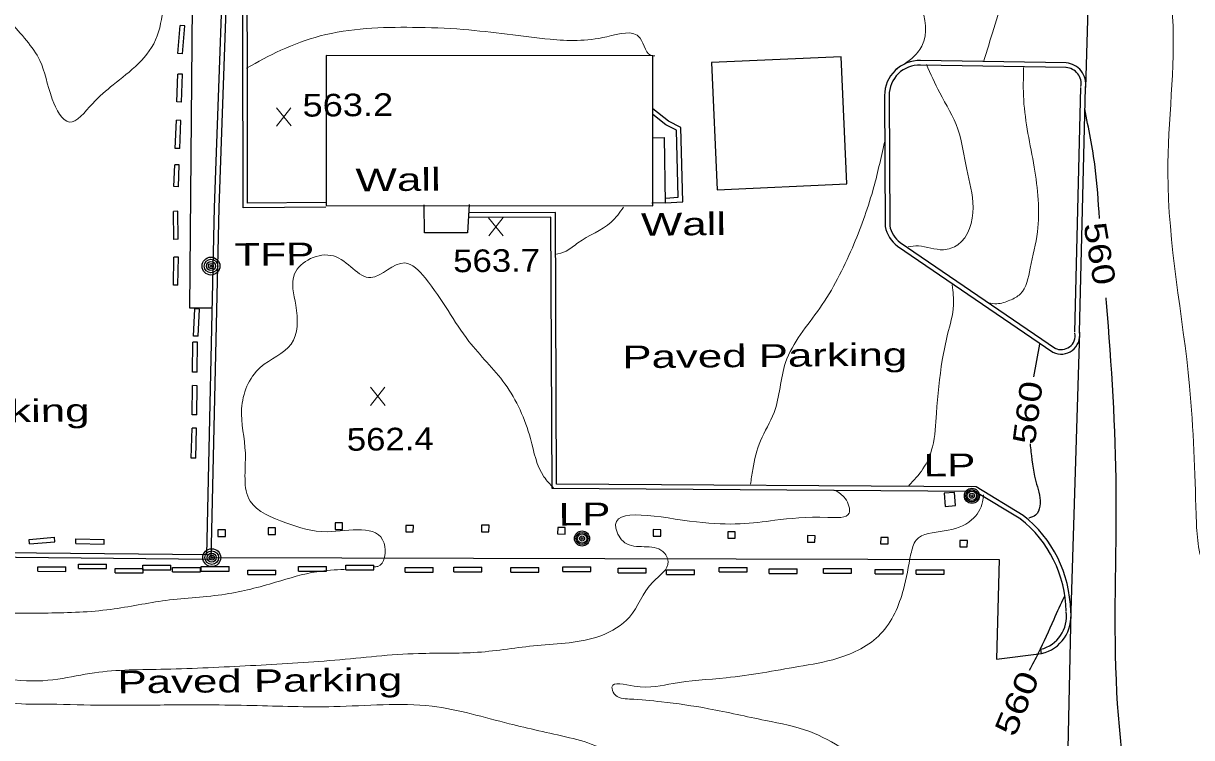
# Model space of a CAD drawing. Extents: x 2361708 to 2370558, y 6977955 to 6991887.
# Drawn here: x 2365992.9 to 2366241.2, y 6985665.3 to 6985817.1 of the extents above; entities that cross this region are included whole.
import ezdxf
from ezdxf.enums import TextEntityAlignment as Align

# ---------------------------------------------------------------- set-up
doc = ezdxf.new("R2010")
doc.units = 0
doc.header["$LTSCALE"] = 1.9
for name, color, linetype, lineweight in [('11', 7, 'Continuous', 25), ('18', 7, 'Continuous', 25), ('2', 7, 'Continuous', 25), ('20', 7, 'Continuous', 25), ('23', 7, 'Continuous', 25), ('31', 7, 'Continuous', 13), ('35', 7, 'Continuous', 13)]:
    doc.layers.add(name, color=color, linetype=linetype, lineweight=lineweight)

msp = doc.modelspace()

# ---------------------------------------------------------------- linework, layer by layer
at = {"layer": '11'}
for points in [[(2366057.209, 6985778.431), (2366126.634, 6985778.332), (2366126.681, 6985810.204), (2366057.256, 6985810.304)], [(2366140.352, 6985781.743), (2366167.921, 6985782.976), (2366166.714, 6985810.016), (2366139.144, 6985808.783)]]:
    msp.add_lwpolyline(points, close=True, dxfattribs=at)
at = {"layer": '18'}
for points in [[(2366126.536, 6985792.782), (2366129.046, 6985792.826), (2366129.278, 6985778.967), (2366126.458, 6985778.92)], [(2366087.629, 6985778.581), (2366087.306, 6985772.598), (2366078.136, 6985772.6), (2366078.099, 6985778.52)]]:
    msp.add_lwpolyline(points, dxfattribs=at)
at = {"layer": '2'}
for p, q in [((2366220.035, 6985849.005), (2366218.598, 6985803.489)), ((2366025.72, 6985810.703), (2366026.214, 6985816.648)), ((2366027.175, 6985816.567), (2366026.214, 6985816.648)), ((2366026.681, 6985810.622), (2366027.175, 6985816.567)), ((2366026.681, 6985810.622), (2366025.72, 6985810.703)), ((2366214.529, 6985808.69), (2366183.562, 6985809.216)), ((2366025.518, 6985800.421), (2366025.732, 6985806.333)), ((2366026.693, 6985806.302), (2366025.732, 6985806.333)), ((2366026.479, 6985800.39), (2366026.693, 6985806.302)), ((2366214.508, 6985807.73), (2366183.541, 6985808.255)), ((2366175.913, 6985801.762), (2366176.058, 6985773.923)), ((2366176.873, 6985801.771), (2366177.018, 6985773.932)), ((2366216.363, 6985751.465), (2366217.638, 6985803.51)), ((2366217.324, 6985751.444), (2366218.598, 6985803.489)), ((2366026.479, 6985800.39), (2366025.518, 6985800.421)), ((2366025.153, 6985790.527), (2366025.406, 6985796.51)), ((2366026.366, 6985796.469), (2366025.406, 6985796.51)), ((2366026.113, 6985790.486), (2366026.366, 6985796.469)), ((2366026.113, 6985790.486), (2366025.153, 6985790.527)), ((2366024.88, 6985782.404), (2366025.046, 6985787.065)), ((2366026.006, 6985787.035), (2366025.046, 6985787.065)), ((2366025.84, 6985782.373), (2366026.006, 6985787.035)), ((2366025.84, 6985782.373), (2366024.88, 6985782.404)), ((2366025.74, 6985777.162), (2366024.78, 6985777.153)), ((2366024.846, 6985771.203), (2366024.78, 6985777.153)), ((2366025.806, 6985771.212), (2366025.74, 6985777.162)), ((2366025.806, 6985771.212), (2366024.846, 6985771.203)), ((2366178.678, 6985769.747), (2366211.704, 6985747.2)), ((2366179.22, 6985770.543), (2366212.246, 6985747.996)), ((2366024.759, 6985761.492), (2366024.862, 6985767.433)), ((2366025.823, 6985767.412), (2366024.862, 6985767.433)), ((2366025.719, 6985761.471), (2366025.823, 6985767.412)), ((2366025.719, 6985761.471), (2366024.759, 6985761.492)), ((2366029.042, 6985750.642), (2366029.357, 6985756.445)), ((2366030.318, 6985756.394), (2366029.357, 6985756.445)), ((2366030.003, 6985750.591), (2366030.318, 6985756.394)), ((2366028.835, 6985742.98), (2366028.914, 6985749.351)), ((2366029.875, 6985749.34), (2366028.914, 6985749.351)), ((2366030.003, 6985750.591), (2366029.042, 6985750.642)), ((2366029.796, 6985742.969), (2366029.875, 6985749.34)), ((2366217.324, 6985751.444), (2366215.468, 6985692.174)), ((2366029.796, 6985742.969), (2366028.835, 6985742.98)), ((2366028.792, 6985733.899), (2366028.843, 6985740.1)), ((2366029.803, 6985740.089), (2366028.843, 6985740.1)), ((2366029.752, 6985733.888), (2366029.803, 6985740.089)), ((2366029.752, 6985733.888), (2366028.792, 6985733.899)), ((2366028.579, 6985724.696), (2366028.728, 6985731.098)), ((2366029.689, 6985731.077), (2366028.728, 6985731.098)), ((2366029.539, 6985724.675), (2366029.689, 6985731.077)), ((2366029.539, 6985724.675), (2366028.579, 6985724.696)), ((2365994.082, 6985707.427), (2365999.488, 6985707.879)), ((2365994.161, 6985706.468), (2365994.082, 6985707.427)), ((2365994.161, 6985706.468), (2365999.567, 6985706.919)), ((2365999.567, 6985706.919), (2365999.488, 6985707.879)), ((2366004.011, 6985706.551), (2366004.032, 6985707.512)), ((2366004.032, 6985707.512), (2366010.083, 6985707.399)), ((2366010.062, 6985706.439), (2366010.083, 6985707.399)), ((2366004.011, 6985706.551), (2366010.062, 6985706.439)), ((2366004.572, 6985701.217), (2366004.573, 6985702.177)), ((2366004.573, 6985702.177), (2366010.523, 6985702.173)), ((2366010.522, 6985701.213), (2366010.523, 6985702.173)), ((2366018.304, 6985700.978), (2366018.306, 6985701.938)), ((2366018.306, 6985701.938), (2366024.256, 6985701.934)), ((2366024.255, 6985700.974), (2366024.256, 6985701.934)), ((2366061.387, 6985700.958), (2366061.388, 6985701.918)), ((2366061.388, 6985701.918), (2366067.338, 6985701.914)), ((2366067.337, 6985700.954), (2366067.338, 6985701.914)), ((2365995.927, 6985700.635), (2365995.928, 6985701.594)), ((2365995.927, 6985700.635), (2366001.877, 6985700.631)), ((2365995.928, 6985701.594), (2366001.878, 6985701.591)), ((2366001.877, 6985700.631), (2366001.878, 6985701.591)), ((2366004.572, 6985701.217), (2366010.522, 6985701.213)), ((2366012.381, 6985700.291), (2366012.382, 6985701.251)), ((2366012.381, 6985700.291), (2366018.331, 6985700.288)), ((2366012.382, 6985701.251), (2366018.332, 6985701.248)), ((2366018.304, 6985700.978), (2366024.255, 6985700.974)), ((2366018.331, 6985700.288), (2366018.332, 6985701.248)), ((2366024.569, 6985700.517), (2366024.57, 6985701.477)), ((2366024.569, 6985700.517), (2366030.52, 6985700.513)), ((2366024.57, 6985701.477), (2366030.52, 6985701.474)), ((2366030.52, 6985700.513), (2366030.52, 6985701.474)), ((2366030.658, 6985700.685), (2366030.659, 6985701.645)), ((2366030.658, 6985700.685), (2366036.608, 6985700.682)), ((2366030.659, 6985701.645), (2366036.609, 6985701.642)), ((2366036.608, 6985700.682), (2366036.609, 6985701.642)), ((2366040.606, 6985699.929), (2366040.607, 6985700.89)), ((2366040.606, 6985699.929), (2366046.556, 6985699.926)), ((2366040.607, 6985700.89), (2366046.557, 6985700.886)), ((2366046.556, 6985699.926), (2366046.557, 6985700.886)), ((2366051.329, 6985700.702), (2366051.33, 6985701.662)), ((2366051.329, 6985700.702), (2366057.279, 6985700.698)), ((2366051.33, 6985701.662), (2366057.28, 6985701.658)), ((2366057.279, 6985700.698), (2366057.28, 6985701.658)), ((2366061.387, 6985700.958), (2366067.337, 6985700.954)), ((2366074.012, 6985700.457), (2366074.013, 6985701.418)), ((2366074.012, 6985700.457), (2366079.963, 6985700.454)), ((2366074.013, 6985701.418), (2366079.963, 6985701.414)), ((2366079.963, 6985700.454), (2366079.963, 6985701.414)), ((2366084.382, 6985700.536), (2366084.383, 6985701.496)), ((2366084.382, 6985700.536), (2366090.332, 6985700.533)), ((2366084.383, 6985701.496), (2366090.333, 6985701.493)), ((2366090.332, 6985700.533), (2366090.333, 6985701.493)), ((2366096.493, 6985700.481), (2366096.494, 6985701.442)), ((2366096.493, 6985700.481), (2366102.443, 6985700.478)), ((2366096.494, 6985701.442), (2366102.444, 6985701.438)), ((2366102.443, 6985700.478), (2366102.444, 6985701.438)), ((2366107.523, 6985701.557), (2366113.474, 6985701.553)), ((2366107.523, 6985700.597), (2366107.523, 6985701.557)), ((2366107.523, 6985700.597), (2366113.473, 6985700.594)), ((2366113.473, 6985700.594), (2366113.474, 6985701.553)), ((2366119.286, 6985700.338), (2366119.287, 6985701.299)), ((2366119.286, 6985700.338), (2366125.236, 6985700.335)), ((2366119.287, 6985701.299), (2366125.237, 6985701.295)), ((2366125.236, 6985700.335), (2366125.237, 6985701.295)), ((2366129.54, 6985699.966), (2366129.541, 6985700.926)), ((2366129.54, 6985699.966), (2366135.49, 6985699.963)), ((2366129.541, 6985700.926), (2366135.491, 6985700.923)), ((2366135.49, 6985699.963), (2366135.491, 6985700.923)), ((2366140.785, 6985700.493), (2366140.786, 6985701.453)), ((2366140.785, 6985700.493), (2366146.735, 6985700.49)), ((2366140.786, 6985701.453), (2366146.736, 6985701.45)), ((2366146.735, 6985700.49), (2366146.736, 6985701.45)), ((2366151.399, 6985701.144), (2366157.35, 6985701.141)), ((2366151.399, 6985700.184), (2366151.399, 6985701.144)), ((2366151.399, 6985700.184), (2366157.349, 6985700.181)), ((2366157.349, 6985700.181), (2366157.35, 6985701.141)), ((2366162.949, 6985700.244), (2366162.95, 6985701.204)), ((2366162.949, 6985700.244), (2366168.899, 6985700.241)), ((2366162.95, 6985701.204), (2366168.9, 6985701.201)), ((2366168.899, 6985700.241), (2366168.9, 6985701.201)), ((2366173.911, 6985701.039), (2366179.862, 6985701.035)), ((2366173.911, 6985700.078), (2366173.911, 6985701.039)), ((2366173.911, 6985700.078), (2366179.861, 6985700.075)), ((2366179.861, 6985700.075), (2366179.862, 6985701.035)), ((2366182.642, 6985700.001), (2366182.643, 6985700.962)), ((2366182.642, 6985700.001), (2366188.592, 6985699.998)), ((2366182.643, 6985700.962), (2366188.593, 6985700.958)), ((2366188.592, 6985699.998), (2366188.593, 6985700.958)), ((2366215.468, 6985692.174), (2366214.546, 6985649.323)), ((2366209.075, 6985684.072), (2366209.214, 6985683.124))]:
    msp.add_line(p, q, dxfattribs=at)
for points in [[(2366032.816, 6985756.598), (2366028.266, 6985756.595), (2366029.253, 6985869.31)], [(2366037.005, 6985850.253), (2366034.403, 6985777.935), (2366032.725, 6985703.175), (2365922.318, 6985704.284), (2365926.209, 6985860.769)], [(2366036.044, 6985850.284), (2366033.443, 6985777.965), (2366031.785, 6985704.146), (2365923.299, 6985705.233), (2365927.17, 6985860.748)], [(2366057.183, 6985778.051), (2366039.594, 6985777.914), (2366039.489, 6985851.846)], [(2366057.174, 6985779.011), (2366040.554, 6985778.883), (2366040.45, 6985851.845)], [(2366129.278, 6985778.967), (2366133.006, 6985779.153), (2366132.645, 6985794.99), (2366129.982, 6985796.345), (2366126.647, 6985798.963)], [(2366129.358, 6985779.978), (2366132.026, 6985780.173), (2366131.701, 6985794.391), (2366129.46, 6985795.53), (2366126.689, 6985797.704)], [(2366205.354, 6985712.518), (2366195.366, 6985718.564), (2366106.196, 6985719.155), (2366105.976, 6985776.916), (2366087.706, 6985776.832)], [(2366204.862, 6985711.694), (2366195.095, 6985717.601), (2366105.235, 6985718.206), (2366105.015, 6985775.946), (2366087.715, 6985775.872)], [(2366032.681, 6985703.584), (2366200.253, 6985703.119), (2366199.675, 6985681.933), (2366209.294, 6985683.134)]]:
    msp.add_lwpolyline(points, dxfattribs=at)
for centre, radius, start, end in [((2366183.366, 6985801.766), 7.452, 88.48861, 180.0266), ((2366214.234, 6985804.266), 4.434, 349.90929, 86.18308), ((2366183.366, 6985801.766), 6.492, 88.48861, 180.0266), ((2366214.234, 6985804.266), 3.474, 349.90929, 86.18308), ((2366182.821, 6985775.258), 6.893, 191.16715, 233.06234), ((2366182.821, 6985775.258), 5.933, 191.16715, 233.06234), ((2366213.434, 6985750.751), 3.949, 244.01412, 10.11174), ((2366213.434, 6985750.751), 2.989, 244.01412, 10.11174), ((2366189.012, 6985691.708), 25.5, 1.00897, 51.85838), ((2366189.012, 6985691.708), 26.46, 1.00897, 51.85838), ((2366207.394, 6985691.06), 7.191, 283.47869, 7.85024), ((2366207.394, 6985691.06), 8.15, 283.47869, 7.85024)]:
    msp.add_arc(centre, radius, start, end, dxfattribs=at)
at = {"layer": '20'}
for centre, radius in [((2366032.761, 6985765.518), 1.9), ((2366032.761, 6985765.518), 1.442), ((2366032.761, 6985765.518), 0.973), ((2366032.761, 6985765.518), 0.539), ((2366032.761, 6985765.518), 0.192), ((2366194.474, 6985716.695), 1.6), ((2366194.474, 6985716.695), 1.3), ((2366194.474, 6985716.695), 1), ((2366194.474, 6985716.695), 0.539), ((2366194.474, 6985716.695), 0.192), ((2366111.616, 6985707.606), 1.6), ((2366111.616, 6985707.606), 1.3), ((2366111.616, 6985707.606), 1), ((2366111.616, 6985707.606), 0.539), ((2366111.616, 6985707.606), 0.192), ((2366032.921, 6985703.547), 1.9), ((2366032.921, 6985703.547), 1.442), ((2366032.921, 6985703.547), 0.973), ((2366032.921, 6985703.547), 0.539), ((2366032.921, 6985703.547), 0.192)]:
    msp.add_circle(centre, radius, dxfattribs=at)
at = {"layer": '23'}
for points in [[(2366188.568, 6985717.219), (2366188.815, 6985714.401), (2366191.003, 6985714.592), (2366190.756, 6985717.41)], [(2366034.245, 6985709.44), (2366034.228, 6985708.05), (2366035.828, 6985708.034), (2366035.845, 6985709.425)], [(2366044.901, 6985709.861), (2366044.885, 6985708.471), (2366046.485, 6985708.456), (2366046.501, 6985709.846)], [(2366059.142, 6985710.937), (2366059.125, 6985709.546), (2366060.725, 6985709.532), (2366060.742, 6985710.922)], [(2366074.168, 6985710.4), (2366074.151, 6985709.009), (2366075.751, 6985708.995), (2366075.768, 6985710.385)], [(2366090.248, 6985710.443), (2366090.231, 6985709.052), (2366091.832, 6985709.038), (2366091.848, 6985710.428)], [(2366106.454, 6985709.967), (2366106.437, 6985708.577), (2366108.037, 6985708.562), (2366108.053, 6985709.952)], [(2366126.769, 6985709.5), (2366126.752, 6985708.11), (2366128.352, 6985708.095), (2366128.369, 6985709.486)], [(2366142.594, 6985709.061), (2366142.577, 6985707.67), (2366144.177, 6985707.656), (2366144.194, 6985709.046)], [(2366159.533, 6985708.222), (2366159.516, 6985706.832), (2366161.116, 6985706.817), (2366161.132, 6985708.208)], [(2366175.087, 6985707.85), (2366175.07, 6985706.46), (2366176.67, 6985706.445), (2366176.687, 6985707.836)], [(2366191.914, 6985707.22), (2366191.897, 6985705.83), (2366193.497, 6985705.815), (2366193.514, 6985707.205)]]:
    msp.add_lwpolyline(points, close=True, dxfattribs=at)
at = {"layer": '31'}
for p, q in [((2366049.788, 6985795.312), (2366046.672, 6985799.162)), ((2366046.708, 6985795.283), (2366049.751, 6985799.191)), ((2366094.863, 6985771.95), (2366091.746, 6985775.8)), ((2366091.783, 6985771.92), (2366094.826, 6985775.829)), ((2366069.745, 6985735.909), (2366066.628, 6985739.759)), ((2366066.664, 6985735.88), (2366069.708, 6985739.789))]:
    msp.add_line(p, q, dxfattribs=at)
at = {"layer": '31', "lineweight": 25}
msp.add_line((2366208.837, 6985748.953), (2366207.543, 6985742.011), dxfattribs=at)
for points in [[(2366221.584, 6985775.666), (2366220.681, 6985786.478), (2366218.442, 6985798.927)], [(2366229.781, 6985612.116), (2366228.858, 6985636.579), (2366225.303, 6985674.867), (2366225.144, 6985717.877), (2366223.075, 6985757.709), (2366222.984, 6985758.799)], [(2366206.829, 6985727.723), (2366207.015, 6985726.035), (2366208.221, 6985719.166), (2366208.925, 6985714.462), (2366207.994, 6985712.553), (2366206.559, 6985711.95)], [(2366214.069, 6985695.241), (2366211.855, 6985690.379), (2366208.573, 6985683.218), (2366206.658, 6985679.559)]]:
    msp.add_spline(points, degree=3, dxfattribs=at)
at = {"layer": '35'}
for points in [[(2365953.74, 6985868.171), (2365956.033, 6985865.753), (2365962.341, 6985857.642), (2365968.998, 6985847.495), (2365974.338, 6985834.835), (2365979.81, 6985830.447), (2365984.482, 6985825.101), (2365990.023, 6985817.584), (2365996.393, 6985809.224), (2365999.031, 6985801.019), (2366002.658, 6985796.133), (2366007.552, 6985800.01), (2366011.983, 6985804.052), (2366021.335, 6985814.452), (2366025.495, 6985827.092), (2366031.472, 6985829.489), (2366033.022, 6985830.554), (2366033.63, 6985834.96), (2366035.454, 6985837.757)], [(2366250.424, 6985696.996), (2366246.921, 6985697.313), (2366243.769, 6985701.634), (2366242.134, 6985712.718), (2366240.734, 6985740.016), (2366236.123, 6985785.315), (2366237.126, 6985818.566), (2366233.709, 6985840.254), (2366229.868, 6985852.999), (2366223.516, 6985862.549), (2366216.769, 6985868.585), (2366212.271, 6985870.432)], [(2366180.243, 6985843.816), (2366182.088, 6985835.923), (2366183.547, 6985822.336), (2366184.273, 6985813.342), (2366182.679, 6985810.618), (2366178.28, 6985807.405)], [(2366196.955, 6985808.963), (2366199.129, 6985816.014), (2366201.208, 6985823.434), (2366202.183, 6985829.194), (2366202.637, 6985835.108), (2366203.222, 6985839.764), (2366202.986, 6985843.602)], [(2366040.311, 6985807.572), (2366047.635, 6985811.402), (2366055.997, 6985814.432), (2366075.61, 6985816.268), (2366086.385, 6985815.821), (2366104.835, 6985813.746), (2366116.881, 6985814.261), (2366123.944, 6985813.998), (2366126.681, 6985810.204), (2366127.07, 6985810.228)], [(2366184.8, 6985808.397), (2366187.648, 6985802.374), (2366191.482, 6985794.6), (2366193.393, 6985786.058), (2366194.72, 6985778.001), (2366191.456, 6985770.039), (2366188.415, 6985769), (2366183.097, 6985769.799), (2366180.949, 6985769.639)], [(2366205.467, 6985807.744), (2366205.483, 6985800.864), (2366207.709, 6985786.574), (2366208.401, 6985772.78), (2366206.884, 6985765.075), (2366204.756, 6985759.575), (2366202.548, 6985758.244), (2366199.795, 6985757.507), (2366197.943, 6985757.67)], [(2366175.897, 6985791.842), (2366173.405, 6985781.538), (2366169.07, 6985769.416), (2366162.132, 6985756.559), (2366154.882, 6985745.029), (2366152.423, 6985734.376), (2366149.56, 6985728.388), (2366147.888, 6985722.252), (2366147.428, 6985719.128)], [(2366120.426, 6985778.063), (2366117.816, 6985774.858), (2366110.737, 6985770.46), (2366108.244, 6985768.717), (2366105.871, 6985768.014)], [(2366105.553, 6985718.359), (2366103.531, 6985720.719), (2366100.644, 6985728.833), (2366095.222, 6985740.482), (2366087.576, 6985749.519), (2366078.277, 6985763.001), (2366073.936, 6985766.19), (2366066.726, 6985763.071), (2366058.782, 6985767.666), (2366050.517, 6985763.867), (2366050.791, 6985757.189), (2366049.81, 6985748.92), (2366043.246, 6985743.987), (2366039.27, 6985735.198), (2366040.06, 6985725.726), (2366041.077, 6985715.555), (2366048.641, 6985710.967), (2366057.53, 6985709.051), (2366069.533, 6985706.635), (2366068.19, 6985701.672), (2366067.381, 6985701.605)], [(2366181.072, 6985718.848), (2366184.078, 6985722.426), (2366186.085, 6985727.066), (2366186.936, 6985734.254), (2366188.189, 6985745.547), (2366189.306, 6985751.027), (2366190.568, 6985757.21), (2366190.306, 6985761.498)], [(2366165.371, 6985717.888), (2366167.537, 6985716.129), (2366168.368, 6985712.986), (2366163.866, 6985712.103), (2366152.581, 6985711.476), (2366135.914, 6985711.127), (2366118.815, 6985709.775), (2366120.725, 6985706.722), (2366128.773, 6985704.849), (2366129.924, 6985702.71), (2366126.705, 6985698.369), (2366121.706, 6985690.911), (2366115.603, 6985686.953), (2366102.072, 6985684.864), (2366089.425, 6985683.424), (2366076.857, 6985683.164), (2366059.06, 6985681.744), (2366041.16, 6985680.584), (2366023.056, 6985679.832), (2366008.013, 6985679.078), (2365990.946, 6985677.556), (2365985.862, 6985676.917), (2365986.113, 6985674.659), (2365989.561, 6985672.803), (2365997.146, 6985672.395), (2366008.628, 6985672.184), (2366022.828, 6985672.219), (2366041.51, 6985672.117), (2366058.873, 6985671.872), (2366079.744, 6985671.951), (2366096.16, 6985668.237), (2366108.929, 6985665.258), (2366119.366, 6985659.317), (2366123.557, 6985649.796), (2366123.858, 6985649.7)], [(2366196.951, 6985716.909), (2366196.756, 6985715.407), (2366194.412, 6985711.544), (2366188.604, 6985709.219), (2366182.632, 6985707.272), (2366181.521, 6985704.331), (2366179.923, 6985696.765), (2366175.072, 6985687.319), (2366165.961, 6985682.152), (2366157.558, 6985680.372), (2366142.219, 6985677.996), (2366131, 6985676.809), (2366122.705, 6985676.25), (2366117.977, 6985676.035), (2366118.471, 6985674.57), (2366121.731, 6985673.481), (2366128.507, 6985672.905), (2366138.512, 6985671.43), (2366150.596, 6985668.945), (2366160.059, 6985666.565), (2366167.285, 6985662.784), (2366172.521, 6985658.023), (2366173.106, 6985655.409), (2366173.013, 6985650.428), (2366174.836, 6985649.085)], [(2366061.126, 6985701.055), (2366055.26, 6985700.549), (2366046.501, 6985698.296), (2366035.855, 6985695.784), (2366023.177, 6985694.444), (2366011.425, 6985692.541), (2365998.121, 6985691.765), (2365981.351, 6985691.695), (2365960.952, 6985691.501), (2365942.923, 6985691.34), (2365927.983, 6985690.177), (2365908.019, 6985690.527), (2365895.153, 6985694.165), (2365881.18, 6985695.522), (2365875.794, 6985696.081), (2365866.782, 6985699.395)]]:
    msp.add_spline(points, degree=3, dxfattribs=at)

# ---------------------------------------------------------------- texts
at = {"layer": '18', "width": 1.45}
for p in [(2366063.511, 6985781.402), (2366124.154, 6985771.959)]:
    msp.add_text('Wall', height=4.8, rotation=0.545, dxfattribs=at).set_placement(p)
at = {"layer": '2', "width": 1.45}
for p in [(2366120.212, 6985743.799), (2365946.427, 6985731.905), (2366012.914, 6985674.685)]:
    msp.add_text('Paved Parking', height=4.8, rotation=0.545, dxfattribs=at).set_placement(p)
at = {"layer": '20', "width": 1.4}
for s, p in [('  TFP', (2366032.761, 6985765.518)), ('  LP', (2366179.244, 6985720.75)), ('  LP', (2366101.68, 6985710.311))]:
    msp.add_text(s, height=4.8, rotation=0.545, dxfattribs=at).set_placement(p)
at = {"layer": '31'}
for s, width, p in [('563.2', 1.2, (2366052.229, 6985797.275)), ('563.7', 1.15, (2366084.256, 6985764.198)), ('562.4', 1.15, (2366061.636, 6985726.251))]:
    msp.add_text(s, height=4.8, rotation=0.545, dxfattribs=dict(at, width=width)).set_placement(p)
for rotation, width, p in [(279.655, 1.25, (2366219.286, 6985767.769)), (82.622, 1.25, (2366208.705, 6985734.061)), (67.347, 1.3, (2366206.256, 6985671.652))]:
    msp.add_text(' 560 ', height=4.8, rotation=rotation, dxfattribs=dict(at, width=width)).set_placement(p, align=Align.CENTER)

doc.saveas('drawing.dxf')
